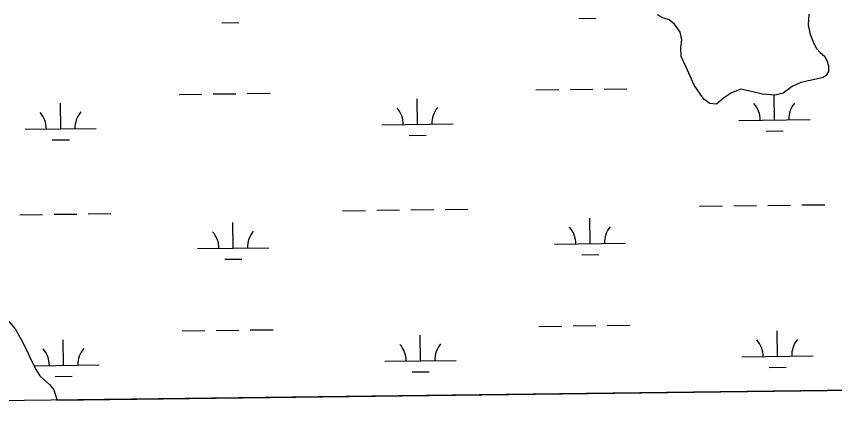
# Model space of a CAD drawing. Extents: x 3715084 to 3753216, y 488173 to 513963.
# Drawn here: x 3722517 to 3723668, y 493591 to 494171 of the extents above; entities that cross this region are included whole.
import ezdxf

# ---------------------------------------------------------------- set-up
doc = ezdxf.new("R2010")
doc.units = 0
for name, color, linetype in [('V-GRID-FRAM', 7, 'Continuous'), ('V-TOPO-SHOR', 7, 'Continuous'), ('V-WETL-SWMP', 7, 'Continuous')]:
    doc.layers.add(name, color=color, linetype=linetype)

msp = doc.modelspace()

# ---------------------------------------------------------------- linework, layer by layer
at = {"layer": 'V-GRID-FRAM'}
msp.add_lwpolyline([(3719350.3, 493590.7), (3719130.8, 511772.1), (3750813.3, 512168.5), (3751048.6, 493987.2), (3719350.3, 493590.7)], dxfattribs=at)
at = {"layer": 'V-TOPO-SHOR'}
for points in [[(3723631.2, 494174), (3723630.7, 494158.8), (3723632.6, 494147.1), (3723637.4, 494134.3), (3723642.1, 494125.6), (3723647.4, 494119.8), (3723653.3, 494114.6), (3723657.4, 494107.6), (3723659.2, 494101.2), (3723659.3, 494093), (3723655.8, 494087.8), (3723651.7, 494084.8), (3723641.8, 494082.4), (3723620.3, 494077.6), (3723608.1, 494072.2), (3723595.3, 494062.8), (3723584.2, 494059.8), (3723566.1, 494061.4), (3723546.8, 494065.9), (3723535.7, 494068.2), (3723522.9, 494063.4), (3723511.3, 494055.7), (3723501.4, 494047.5), (3723492.1, 494048), (3723483.8, 494054.3), (3723470.2, 494074.1), (3723459, 494099.1), (3723451.8, 494114.2), (3723451.2, 494127.6), (3723452.8, 494137.6), (3723450.4, 494148.7), (3723442.7, 494159.7), (3723435.1, 494166.1), (3723426.3, 494168.9), (3723418.7, 494172.9)], [(3722470.5, 493796.7), (3722472.9, 493785.6), (3722477.7, 493772.8), (3722483, 493765.3), (3722494.2, 493753.1), (3722507.1, 493741), (3722515.3, 493731.1), (3722523.6, 493716), (3722531.3, 493701.4), (3722537.9, 493686.9), (3722545, 493673.5), (3722550.3, 493664.8), (3722555, 493660.2), (3722563.8, 493652.6), (3722569.7, 493645.1), (3722573.9, 493631.7), (3722574, 493631)]]:
    msp.add_lwpolyline(points, dxfattribs=at)
at = {"layer": 'V-WETL-SWMP'}
for p, q in [((3723307.9, 494168), (3723331.9, 494168.3)), ((3723426.3, 494168.9), (3723418.7, 494172.9)), ((3723435.1, 494166.1), (3723426.3, 494168.9)), ((3723631.2, 494174), (3723630.7, 494158.8)), ((3722806, 494161.8), (3722830, 494162.1)), ((3723442.7, 494159.7), (3723435.1, 494166.1)), ((3723450.4, 494148.7), (3723442.7, 494159.7)), ((3723630.7, 494158.8), (3723632.6, 494147.1)), ((3723452.8, 494137.6), (3723450.4, 494148.7)), ((3723632.6, 494147.1), (3723637.4, 494134.3)), ((3723451.2, 494127.6), (3723452.8, 494137.6)), ((3723637.4, 494134.3), (3723642.1, 494125.6)), ((3723451.8, 494114.2), (3723451.2, 494127.6)), ((3723642.1, 494125.6), (3723647.4, 494119.8)), ((3723459, 494099.1), (3723451.8, 494114.2)), ((3723647.4, 494119.8), (3723653.3, 494114.6)), ((3723653.3, 494114.6), (3723657.4, 494107.6)), ((3723470.2, 494074.1), (3723459, 494099.1)), ((3723657.4, 494107.6), (3723659.2, 494101.2)), ((3723659.2, 494101.2), (3723659.3, 494093)), ((3723655.8, 494087.7), (3723651.7, 494084.8)), ((3723659.3, 494093), (3723655.8, 494087.7)), ((3723620.3, 494077.6), (3723608.1, 494072.2)), ((3723641.8, 494082.4), (3723620.3, 494077.6)), ((3723651.7, 494084.8), (3723641.8, 494082.4)), ((3723247.7, 494067.3), (3723279.7, 494067.7)), ((3723295.7, 494067.9), (3723327.7, 494068.3)), ((3723343.7, 494068.5), (3723375.7, 494068.9)), ((3723483.8, 494054.3), (3723470.2, 494074.1)), ((3723535.7, 494068.2), (3723522.9, 494063.4)), ((3723546.8, 494065.9), (3723535.7, 494068.2)), ((3723566.1, 494061.4), (3723546.8, 494065.9)), ((3723608.1, 494072.2), (3723595.3, 494062.8)), ((3722745.8, 494061), (3722777.8, 494061.4)), ((3722793.8, 494061.6), (3722825.8, 494062)), ((3722841.8, 494062.2), (3722873.8, 494062.6)), ((3723081.2, 494018.7), (3723080.8, 494054.7)), ((3723492.1, 494048), (3723483.8, 494054.3)), ((3723511.3, 494055.7), (3723501.4, 494047.5)), ((3723522.9, 494063.4), (3723511.3, 494055.7)), ((3723584.2, 494059.8), (3723566.1, 494061.4)), ((3723583.1, 494025), (3723582.7, 494059.9)), ((3723595.3, 494062.8), (3723584.2, 494059.8)), ((3722579.4, 494012.5), (3722578.9, 494048.5)), ((3723501.4, 494047.5), (3723492.1, 494048)), ((3723031.2, 494018.1), (3723131.2, 494019.4)), ((3723533.1, 494024.4), (3723633.1, 494025.6)), ((3722529.4, 494011.9), (3722629.4, 494013.1)), ((3723571.3, 494009.4), (3723595.3, 494009.7)), ((3722567.6, 493996.9), (3722591.6, 493997.2)), ((3723069.4, 494003.2), (3723093.4, 494003.5)), ((3723477.8, 493903.6), (3723509.8, 493904)), ((3723525.8, 493904.2), (3723557.8, 493904.6)), ((3723573.8, 493904.8), (3723605.8, 493905.2)), ((3723621.8, 493905.4), (3723653.8, 493905.8)), ((3722522, 493891.7), (3722554, 493892.1)), ((3722570, 493892.3), (3722602, 493892.7)), ((3722618, 493892.9), (3722650, 493893.3)), ((3722975.9, 493897.4), (3723007.9, 493897.8)), ((3723023.9, 493898), (3723055.9, 493898.4)), ((3723071.9, 493898.6), (3723103.9, 493899)), ((3723119.9, 493899.2), (3723151.9, 493899.6)), ((3722822, 493844.7), (3722821.5, 493880.7)), ((3723323.8, 493851), (3723323.4, 493887)), ((3723273.8, 493850.3), (3723373.8, 493851.6)), ((3722772, 493844.1), (3722871.9, 493845.3)), ((3723312, 493835.4), (3723336, 493835.7)), ((3722810.1, 493829.1), (3722834.1, 493829.4)), ((3722515.3, 493731.1), (3722523.6, 493716)), ((3723251.9, 493734.6), (3723283.9, 493735)), ((3723299.9, 493735.2), (3723331.9, 493735.6)), ((3723347.9, 493735.8), (3723379.9, 493736.2)), ((3722750, 493728.3), (3722782, 493728.7)), ((3722798, 493728.9), (3722830, 493729.3)), ((3722846, 493729.5), (3722878, 493729.9)), ((3723085.4, 493686.1), (3723084.9, 493722.1)), ((3723587.3, 493692.4), (3723586.8, 493728.4)), ((3722523.6, 493716), (3722531.3, 493701.4)), ((3722583.5, 493679.8), (3722583.1, 493715.8)), ((3722531.3, 493701.4), (3722537.9, 493686.9)), ((3722537.9, 493686.9), (3722545, 493673.5)), ((3723035.4, 493685.5), (3723135.4, 493686.7)), ((3723537.3, 493691.7), (3723637.3, 493693)), ((3722541.9, 493679.3), (3722633.5, 493680.5)), ((3722545, 493673.5), (3722550.3, 493664.8)), ((3723575.5, 493676.8), (3723599.5, 493677.1)), ((3722550.3, 493664.8), (3722555, 493660.2)), ((3722571.7, 493664.2), (3722595.7, 493664.5)), ((3722574, 493631), (3725149.1, 493663.2)), ((3723073.6, 493670.5), (3723097.6, 493670.8)), ((3722555, 493660.2), (3722563.8, 493652.6)), ((3722563.8, 493652.6), (3722569.7, 493645.1)), ((3722569.7, 493645.1), (3722573.9, 493631.7)), ((3722573.9, 493631.7), (3722574, 493631))]:
    msp.add_line(p, q, dxfattribs=at)
for centre, start, end in [((3723026, 494018.5), 359.9442, 41.4878), ((3723136.5, 494019.9), 139.9442, 181.4878), ((3723527.9, 494024.8), 359.9442, 41.4878), ((3723638.3, 494026.2), 139.9442, 181.4878), ((3722524.1, 494012.3), 359.9442, 41.4878), ((3722634.6, 494013.6), 139.9442, 181.4878), ((3723268.6, 493850.7), 359.9442, 41.4878), ((3723379.1, 493852.1), 139.9442, 181.4878), ((3722766.7, 493844.5), 359.9442, 41.4878), ((3722877.2, 493845.8), 139.9442, 181.4878), ((3723030.1, 493685.9), 359.9442, 41.4878), ((3723140.6, 493687.3), 139.9442, 181.4878), ((3723532, 493692.2), 359.9442, 41.4878), ((3723642.5, 493693.5), 139.9442, 181.4878), ((3722528.3, 493679.6), 359.9442, 41.4878), ((3722638.8, 493681), 139.9442, 181.4878)]:
    msp.add_arc(centre, 35.2, start, end, dxfattribs=at)

doc.saveas('drawing.dxf')
